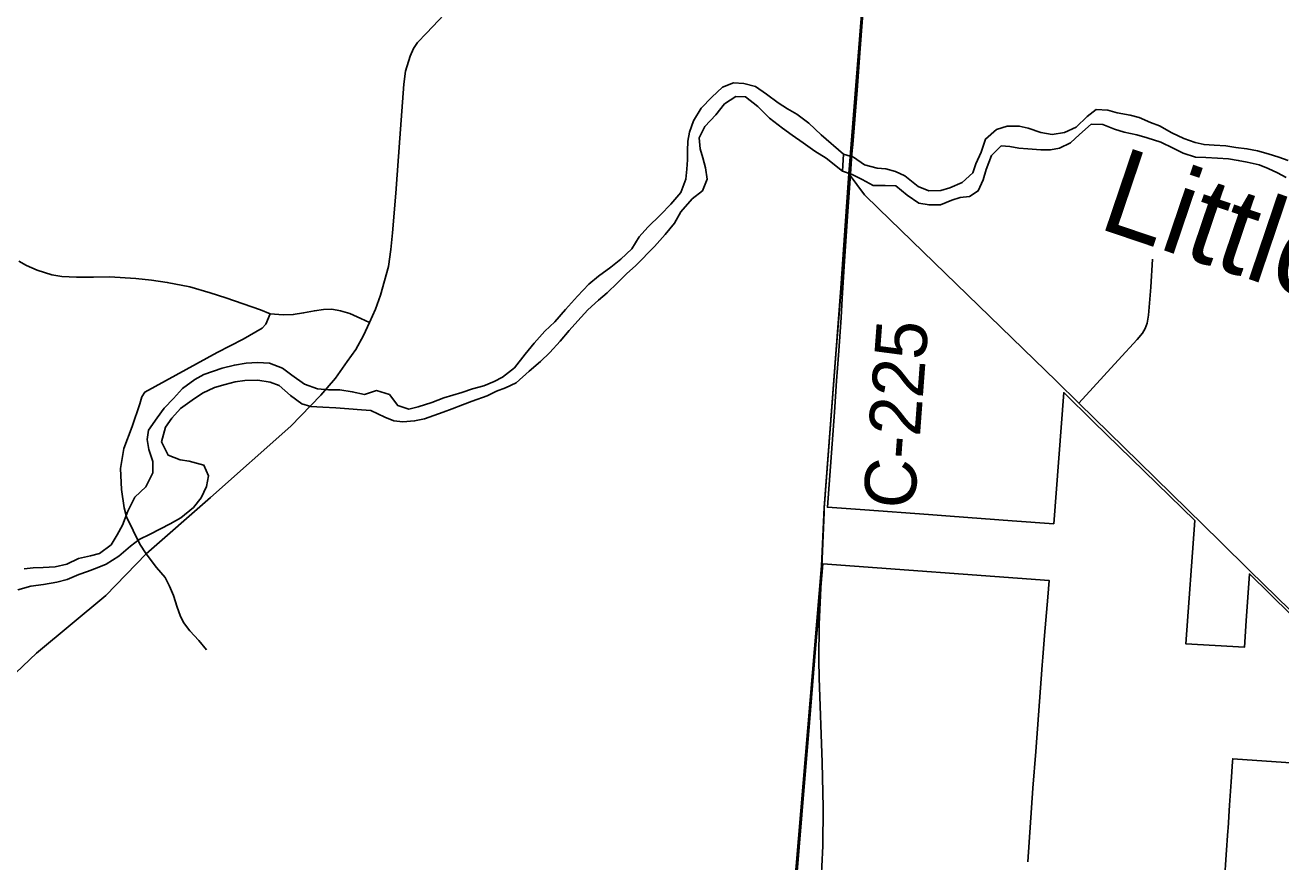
# Model space of a CAD drawing. Extents: x 114604 to 551442, y 316898 to 567001.
# Drawn here: x 257076 to 264381, y 337042 to 341909 of the extents above; entities that cross this region are included whole.
import ezdxf

# ---------------------------------------------------------------- set-up
doc = ezdxf.new("R2010")
doc.units = 0
for name, color, linetype in [('GE_P_Alignment_1000_Cardinal_Points', 7, 'Continuous'), ('GE_P_Alignment_100_Cardinal_Points', 7, 'Continuous'), ('GE_P_Alignment_100_Stations', 7, 'Continuous'), ('GE_P_Alignment_500_Bearings', 7, 'Continuous'), ('GE_P_Alignment_500_Distances', 7, 'Continuous'), ('PM_P_Cells', 7, 'Continuous'), ('PM_P_CL_Double_Solid', 7, 'Continuous'), ('PM_P_Stop_Line', 7, 'Continuous'), ('RS_Raster1', 7, 'Continuous')]:
    doc.layers.add(name, color=color, linetype=linetype)

msp = doc.modelspace()

# ---------------------------------------------------------------- linework, layer by layer
at = {"layer": 'GE_P_Alignment_1000_Cardinal_Points'}
msp.add_lwpolyline([(263206.4, 339710.6), (263435.3, 339960.1), (263545.2, 340080.5), (263575.9, 340117.9), (263592, 340145.3), (263603.1, 340175), (263611.2, 340222.2), (263623.6, 340384.9), (263634.8, 340547.6)], dxfattribs=at)
at = {"layer": 'GE_P_Alignment_100_Cardinal_Points'}
for points in [[(256777.9, 337911.5), (257142.9, 338256.6), (257545.5, 338591.5), (257780.8, 338833.3), (258153.6, 339160.8), (258620.8, 339577.5), (258795.8, 339757.5), (258881.1, 339855.1), (258950.1, 339953.6), (258999.7, 340022.9), (259044.9, 340103.8), (259079.2, 340178.6), (259113.4, 340257.4), (259143.6, 340338.2), (259189.2, 340505.6), (259202.4, 340604.5), (259213.7, 340700.5), (259231.6, 340932.6), (259255.4, 341250.8), (259278.2, 341565.7), (259288.6, 341640.9), (259316.6, 341727.7), (259336.1, 341773.7), (259358.8, 341807.5), (259410.4, 341863), (259721.7, 342191.1)], [(257039.1, 340535.8), (257083, 340510.2), (257145.9, 340483.8), (257231.6, 340457.6), (257289.3, 340447.1), (257373.9, 340442.7), (257474.3, 340443.4), (257566.8, 340445.1), (257719, 340435.3), (257811.5, 340426), (257903.1, 340412.7), (258033.6, 340386.8), (258153.1, 340352.9), (258243.8, 340323.7), (258445.2, 340253.6), (258501.1, 340230.1), (258576.7, 340223.7), (258635.3, 340225.1), (258695.9, 340235.5), (258758.5, 340247.9), (258811.1, 340255.2), (258860.8, 340256.6), (258909.6, 340248), (258964.4, 340232.5), (259029.3, 340203.1), (259079.2, 340178.6)], [(257780.8, 338833.3), (257743.8, 338890.4), (257666.4, 339048.6), (257652.5, 339101.7), (257636, 339209.1), (257629.9, 339329.6), (257649.8, 339446.8), (257698.3, 339574.5), (257744.1, 339707.4), (257754.2, 339746.5), (257772.2, 339775.2), (258193.8, 340005.3), (258344.6, 340083.5), (258454.9, 340146.3), (258475.6, 340169.3), (258501.1, 340230.1)], [(258130.4, 338274.7), (258086.1, 338329.7), (258033.5, 338386.7), (257997.1, 338434), (257978.6, 338474.5), (257959.4, 338524.5), (257939.1, 338592.3), (257915.7, 338645.3), (257891.3, 338697.3), (257840.8, 338754.4), (257780.8, 338833.3)]]:
    msp.add_lwpolyline(points, dxfattribs=at)
at = {"layer": 'GE_P_Alignment_100_Stations'}
for points in [[(261969.6, 342259.6), (261934.1, 341773.8), (261915.7, 341530.2), (261890.2, 341214.4), (261886, 341160.5), (261875.1, 341015.7), (261859.8, 340797.6), (261850.3, 340652), (261842.9, 340537), (261828.8, 340319.1), (261823.9, 340209.1), (261809.5, 340014.5), (261802.3, 339914.7), (261796.8, 339841.1), (261783.4, 339657.1), (261769.8, 339473.2), (261742.9, 339105.3), (261960.8, 339089.3), (262331.7, 339062.1), (262458, 339052.8), (262818.3, 339026.4), (263059.5, 339008.7), (263117.6, 339771.9), (263291.6, 339602.1), (263880.9, 339027.1), (263827.7, 338311.4), (264169.7, 338291.8), (264179.9, 338445.1), (264198, 338716.8), (264439.5, 338480.4)], [(262908, 337041.6), (262938.3, 337470.7), (262954.6, 337683.5), (262993.2, 338186.2), (262996.8, 338233.8), (263006.4, 338358.5), (263024.6, 338581.5), (263032.6, 338679.8), (261715.5, 338776.4), (261689, 338457.9), (261674.5, 338283), (261632.7, 337781), (261594, 337316.1), (261517.7, 336397.9)], [(264634.9, 337605.7), (264101.1, 337641.8), (264100, 337626.4), (264092, 337507.1), (264082.9, 337372.4), (264073.8, 337237.7), (264072.8, 337223.3), (264063.3, 337083.1), (264053.3, 336935.7)]]:
    msp.add_lwpolyline(points, dxfattribs=at)
at = {"layer": 'GE_P_Alignment_500_Bearings'}
msp.add_line((261710.1, 338761), (261723.5, 339073.8), dxfattribs=at)
for points in [[(261852.2, 340795.9), (261866.6, 341006.3), (261869.1, 341043.1), (261953.8, 342117.6), (261956.6, 342154.4)], [(261869.1, 341043.1), (261958.5, 340922.4), (262041.1, 340842.5), (263076.6, 339837.7), (263206.4, 339710.6), (263557, 339367.4), (264025.2, 338907.9), (264200.9, 338735.7), (264587.8, 338357.3), (264706.5, 338244.9)], [(261723.5, 339073.8), (261724.6, 339099.9), (261792.3, 339993.5), (261822.2, 340376.2), (261846.5, 340711.8), (261852.2, 340795.9)], [(261666.2, 336384.2), (261670.8, 336445.6), (261693.1, 336737.4), (261702.1, 336860.9), (261711.4, 337015.7), (261716.8, 337136.1), (261718.9, 337359.3), (261712.1, 337620.9), (261695.2, 338112.5), (261693.1, 338215.9), (261695.9, 338424), (261710.1, 338761)]]:
    msp.add_lwpolyline(points, dxfattribs=at)
at = {"layer": 'GE_P_Alignment_500_Distances'}
for points in [[(261509.4, 336397.6), (261708.9, 338763.8), (261723.4, 339102.7), (261791.1, 339996.4), (261821, 340379.1), (261845.3, 340714.6), (261867.9, 341045.9), (261952.7, 342120.5), (261963.3, 342262.4), (261969.5, 342346.9), (261961.7, 342388), (261979.8, 342932.8), (262132.9, 344828.8), (262146.3, 345119.3), (262171.1, 345422.9), (262202.3, 345727.6), (262222.3, 346080.4), (262227.6, 346148.7), (262299.3, 347075.1)], [(262299.3, 347075.1), (262227.6, 346148.7), (262222.3, 346080.4), (262202.3, 345727.6), (262171.1, 345422.9), (262146.3, 345119.3), (262132.9, 344828.8), (261979.8, 342932.8), (261961.7, 342388), (261969.5, 342346.9), (261963.3, 342262.4), (261952.7, 342120.5), (261867.9, 341045.9), (261845.3, 340714.6), (261821, 340379.1), (261791.1, 339996.4), (261723.4, 339102.7), (261708.9, 338763.8), (261509.4, 336397.6)]]:
    msp.add_lwpolyline(points, dxfattribs=at)
at = {"layer": 'PM_P_Cells'}
for points in [[(257069.5, 338746), (257123.4, 338752.3), (257181.4, 338754.6), (257251.3, 338759), (257319.2, 338773.3), (257386.9, 338807.7), (257456.8, 338822.1), (257508.7, 338836.4), (257576.4, 338886.8), (257612.1, 338945.1), (257641.8, 339001.3), (257673.4, 339081.5), (257715, 339163.8), (257778.6, 339224.3), (257818.2, 339304.5), (257817.9, 339370.6), (257795.6, 339440.6), (257785.4, 339498.6), (257793.1, 339552.7), (257844.7, 339625), (257884.4, 339681.3), (257938.1, 339737.6), (257991.8, 339796), (258063.5, 339848.4), (258115.3, 339876.7), (258223, 339913.3), (258292.9, 339931.7), (258360.8, 339942.1), (258426.7, 339946.4), (258496.7, 339942.8), (258572.7, 339913.2), (258626.9, 339873.4), (258701, 339821.7), (258777.1, 339794.1), (258841.1, 339788.4), (258907, 339788.8), (258979, 339777.2), (259051, 339761.5), (259120.8, 339783.9), (259194.9, 339760.3), (259243.1, 339696.5), (259307.2, 339674.8), (259363.1, 339689.1), (259440.9, 339713.5), (259510.7, 339741.9), (259564.6, 339756.2), (259616.4, 339772.5), (259678.3, 339792.9), (259744.1, 339811.2), (259804, 339835.6), (259853.8, 339861.9), (259923.5, 339916.3), (259985.1, 339994.7), (260036.7, 340059), (260098.3, 340129.4), (260158, 340183.8), (260219.7, 340254.2), (260289.2, 340332.6), (260354.8, 340403.1), (260410.6, 340449.4), (260482.3, 340501.9), (260542, 340548.2), (260605.7, 340608.6), (260647.3, 340676.9), (260699, 340733.2), (260772.6, 340805.7), (260832.3, 340868.1), (260889.9, 340936.4), (260919.5, 341012.7), (260925.2, 341070.8), (260929, 341124.8), (260928.7, 341178.9), (260930.5, 341234.9), (260940.2, 341287.1), (260963.9, 341353.2), (261009.5, 341425.6), (261071.1, 341489.9), (261132.8, 341548.3), (261196.7, 341572.7), (261256.6, 341569), (261324.6, 341551.3), (261388.8, 341507.6), (261456.9, 341458), (261511.1, 341422.2), (261565.2, 341390.5), (261635.3, 341338.8), (261707.6, 341271.1), (261836.9, 341159.4)], [(258429.2, 339844.3), (258501.2, 339832.7), (258553.2, 339813), (258619.4, 339755.2), (258685.6, 339705.5), (258737.6, 339691.8), (258807.6, 339686.2), (258883.5, 339682.6), (258959.5, 339677), (259033.4, 339671.3), (259087.4, 339667.6), (259167.5, 339628), (259221.6, 339608.3), (259273.5, 339602.5), (259341.5, 339606.9), (259399.4, 339619.2), (259453.2, 339639.5), (259507.1, 339657.8), (259560.9, 339678.1), (259620.8, 339700.5), (259676.6, 339722.8), (259764.4, 339753.3), (259818.2, 339779.6), (259870.1, 339799.9), (259931.9, 339828.3), (260007.5, 339896.7), (260073.2, 339953.1), (260128.9, 340005.5), (260188.5, 340071.8), (260240.2, 340132.2), (260291.9, 340188.5), (260349.6, 340252.9), (260411.2, 340309.3), (260461, 340351.6), (260522.7, 340410), (260574.4, 340462.3), (260628.1, 340510.6), (260737.5, 340621.3), (260799.1, 340691.7), (260852.7, 340758.1), (260890.4, 340822.3), (260956, 340898.8), (261015.7, 340945.1), (261043.4, 341013.3), (261033.1, 341079.3), (261018.8, 341137.3), (261002.6, 341189.3), (260996.3, 341253.3), (261030, 341319.6), (261093.6, 341388), (261145.3, 341452.3), (261211, 341494.7), (261267, 341493), (261339.2, 341435.3), (261405.4, 341367.6), (261481.6, 341309.9), (261537.8, 341268.2), (261601.9, 341224.5), (261670.1, 341176.8), (261736.2, 341135.1), (261830.1, 341060.6)], [(264422.8, 341121), (264369, 341141.2), (264307.2, 341161.4), (264245.4, 341177.6), (264183.6, 341189.8), (264119.8, 341198), (264059.9, 341206.2), (263992.1, 341210.4), (263934.2, 341214.6), (263882.4, 341226.8), (263816.6, 341249), (263746.9, 341283.3), (263675.2, 341323.5), (263623.4, 341343.7), (263555.7, 341371.9), (263503.9, 341386.1), (263428.1, 341398.4), (263374.3, 341414.6), (263306.4, 341418.8), (263254.4, 341376.9), (263190.3, 341315.1), (263122.3, 341285.3), (263050.4, 341273.5), (262984.6, 341283.7), (262910.9, 341310), (262859.1, 341322.2), (262789.2, 341322.4), (262727.3, 341302.6), (262663.2, 341246.7), (262637, 341170.8), (262606.8, 341102.8), (262588.6, 341050.9), (262526.5, 340993), (262454.6, 340963.2), (262402.6, 340947.4), (262332.8, 340945.6), (262271, 340969.8), (262193.4, 341032.1), (262139.7, 341058.3), (262083.8, 341072.5), (262032, 341076.7), (261958.2, 341096.9), (261894.5, 341141.2), (261836.9, 341159.4)], [(261830.1, 341060.6), (261886.2, 341041.1), (261945.9, 341010.9), (262009.6, 340976.7), (262079.5, 340976.5), (262141.3, 340974.3), (262207, 340920), (262274.7, 340873.7), (262334.5, 340863.6), (262400.3, 340863.3), (262466.3, 340891.1), (262516.2, 340907), (262570.1, 340912.8), (262620.2, 340944.7), (262648.3, 341008.6), (262666.5, 341068.6), (262696.8, 341150.6), (262752.9, 341206.4), (262804.7, 341202.3), (262856.6, 341194.1), (262908.4, 341189.9), (262984.2, 341183.7), (263040.1, 341183.5), (263094, 341193.3), (263158, 341225.1), (263210.1, 341273), (263278.2, 341332.8), (263346, 341330.6), (263413.7, 341304.4), (263469.5, 341286.2), (263543.3, 341271.9), (263603.1, 341253.7), (263682.8, 341227.5), (263754.6, 341193.2), (263812.3, 341165), (263884.1, 341140.7), (263943.9, 341138.5), (264011.8, 341136.3), (264075.6, 341132.1), (264133.4, 341121.9), (264185.3, 341111.8), (264255.1, 341097.5), (264306.9, 341075.3), (264360.6, 341049.2), (264412.4, 341023)], [(261836.9, 341159.4), (261830.1, 341060.6)], [(257034.1, 338623.7), (257109.9, 338646.1), (257181.8, 338656.5), (257259.7, 338668.9), (257319.6, 338685.3), (257387.4, 338713.6), (257439.2, 338731.9), (257495.1, 338752.3), (257546.9, 338774.6), (257620.7, 338821), (257688.3, 338879.4), (257740.1, 338917.7), (257803.9, 338948.1), (257919.5, 339008.8), (257981.3, 339043.1), (258055, 339103.6), (258100.7, 339159.9), (258130.3, 339226.1), (258142, 339288.2), (258115.8, 339350.2), (258029.7, 339373.7), (257977.7, 339381.5), (257907.7, 339407.1), (257869.3, 339485), (257892.9, 339571.2), (257928.6, 339623.5), (257980.3, 339679.8), (258048.1, 339728.2), (258107.8, 339768.6), (258177.6, 339801), (258239.5, 339819.3), (258297.3, 339833.6), (258353.2, 339841.9), (258429.2, 339844.3)]]:
    msp.add_lwpolyline(points, dxfattribs=at)
at = {"layer": 'RS_Raster1'}
for points in [[(262299.3, 347075.1), (262227.6, 346148.7), (262222.3, 346080.4), (262202.3, 345727.6), (262171.1, 345422.9), (262146.3, 345119.3), (262132.9, 344828.8), (261979.8, 342932.8), (261961.7, 342388), (261969.5, 342346.9), (261963.3, 342262.4), (261952.7, 342120.5), (261867.9, 341045.9), (261845.3, 340714.6), (261821, 340379.1), (261791.1, 339996.4), (261723.4, 339102.7), (261708.9, 338763.8), (261509.4, 336397.6)], [(261509.4, 336397.6), (261708.9, 338763.8), (261723.4, 339102.7), (261791.1, 339996.4), (261821, 340379.1), (261845.3, 340714.6), (261867.9, 341045.9), (261952.7, 342120.5), (261963.3, 342262.4), (261969.5, 342346.9), (261961.7, 342388), (261979.8, 342932.8), (262132.9, 344828.8), (262146.3, 345119.3), (262171.1, 345422.9), (262202.3, 345727.6), (262222.3, 346080.4), (262227.6, 346148.7), (262299.3, 347075.1)]]:
    msp.add_lwpolyline(points, dxfattribs=at)

# ---------------------------------------------------------------- texts
at = {"layer": 'PM_P_CL_Double_Solid'}
msp.add_text('C-225', height=300.03, rotation=85.74194, dxfattribs=at).set_placement((262249.5, 339089.7))
at = {"layer": 'PM_P_Stop_Line'}
msp.add_text('Little', height=500.03, rotation=341.30085, dxfattribs=at).set_placement((263307.2, 340732.1))

doc.saveas('drawing.dxf')
